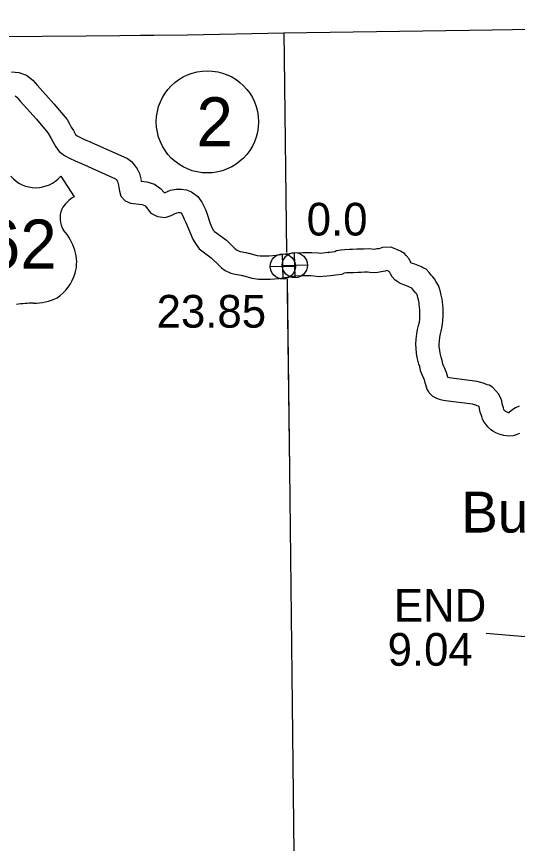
# Model space of a CAD drawing. Extents: x -939622 to -934245, y 1383184 to 1385301.
# Drawn here: x -935532.73 to -935513.32, y 1384336.71 to 1384368.73 of the extents above; entities that cross this region are included whole.
import ezdxf

# ---------------------------------------------------------------- set-up
doc = ezdxf.new("R2010")
doc.units = 0
for name, color, linetype in [('1', 7, 'Continuous'), ('15', 7, 'Continuous'), ('2', 7, 'Continuous'), ('22', 7, 'Continuous'), ('24', 7, 'Continuous'), ('25', 7, 'Continuous'), ('26', 7, 'Continuous'), ('27', 7, 'Continuous')]:
    doc.layers.add(name, color=color, linetype=linetype)

msp = doc.modelspace()

# ---------------------------------------------------------------- linework, layer by layer
at = {"layer": '1'}
for points in [[(-935514.299, 1384368.217), (-935506.4, 1384368.344), (-935498.224, 1384368.443), (-935490.188, 1384368.526), (-935483.545, 1384368.61), (-935475.567, 1384368.693), (-935470.978, 1384368.732)], [(-935526.099, 1384368.024), (-935522.377, 1384368.106), (-935514.299, 1384368.217)], [(-935526.099, 1384368.024), (-935522.377, 1384368.106), (-935514.299, 1384368.217)], [(-935550.69, 1384367.794), (-935544.781, 1384367.859), (-935536.851, 1384367.932), (-935530.031, 1384367.991), (-935526.099, 1384368.024)], [(-935527.925, 1384368.009), (-935526.099, 1384368.024)]]:
    msp.add_lwpolyline(points, dxfattribs=at)
at = {"layer": '15'}
for p, q in [((-935520.67, 1384359.589), (-935520.644, 1384359.588)), ((-935513.846, 1384353.506), (-935513.846, 1384353.506)), ((-935514.704, 1384353.236), (-935514.704, 1384353.236))]:
    msp.add_line(p, q, dxfattribs=at)
for points in [[(-935532.923, 1384366.592), (-935532.634, 1384366.559), (-935532.341, 1384366.463), (-935532.095, 1384366.263), (-935531.91, 1384366.057), (-935531.278, 1384365.345), (-935530.768, 1384364.742), (-935530.691, 1384364.607), (-935530.605, 1384364.449), (-935530.523, 1384364.313), (-935530.443, 1384364.167), (-935530.429, 1384364.148), (-935530.38, 1384364.112), (-935530.276, 1384364.054), (-935530.096, 1384363.976), (-935529.844, 1384363.871), (-935528.431, 1384363.228), (-935528.273, 1384363.112), (-935528.163, 1384362.988), (-935528.051, 1384362.833), (-935527.962, 1384362.647), (-935527.914, 1384362.452)], [(-935532.779, 1384365.66), (-935532.718, 1384365.61), (-935532.582, 1384365.458), (-935531.958, 1384364.755), (-935531.508, 1384364.224), (-935531.477, 1384364.168), (-935531.387, 1384364.003), (-935531.304, 1384363.864), (-935531.202, 1384363.681), (-935531.071, 1384363.503), (-935530.868, 1384363.354), (-935530.677, 1384363.247), (-935530.448, 1384363.147), (-935530.203, 1384363.045), (-935528.888, 1384362.447), (-935528.883, 1384362.443), (-935528.867, 1384362.424), (-935528.828, 1384362.371), (-935528.813, 1384362.341), (-935528.787, 1384362.236)], [(-935527.907, 1384362.418), (-935527.897, 1384362.358), (-935527.675, 1384362.334), (-935527.383, 1384362.24), (-935527.15, 1384362.075), (-935527.007, 1384361.921), (-935526.997, 1384361.908), (-935526.768, 1384362.006), (-935526.54, 1384362.04), (-935526.334, 1384362.05), (-935526.138, 1384362.017), (-935525.954, 1384361.945), (-935525.708, 1384361.759)], [(-935528.794, 1384362.27), (-935528.769, 1384362.116), (-935528.742, 1384361.973), (-935528.685, 1384361.776), (-935528.523, 1384361.6), (-935528.306, 1384361.498), (-935527.864, 1384361.449), (-935527.79, 1384361.426), (-935527.746, 1384361.395), (-935527.69, 1384361.334), (-935527.519, 1384361.12), (-935527.265, 1384360.982), (-935526.97, 1384360.955), (-935526.736, 1384361.021), (-935526.606, 1384361.096), (-935526.521, 1384361.133), (-935526.451, 1384361.143), (-935526.387, 1384361.146), (-935526.379, 1384361.145), (-935526.354, 1384361.135)], [(-935525.708, 1384361.759), (-935525.552, 1384361.543), (-935525.481, 1384361.415), (-935525.409, 1384361.257), (-935525.348, 1384361.121), (-935525.225, 1384360.711)], [(-935526.354, 1384361.135), (-935526.286, 1384361.011), (-935526.229, 1384360.888), (-935526.173, 1384360.761), (-935525.896, 1384360.116), (-935525.818, 1384359.983), (-935525.816, 1384359.98)], [(-935525.225, 1384360.711), (-935525.151, 1384360.54), (-935525.094, 1384360.452), (-935525.052, 1384360.407), (-935524.598, 1384360.07), (-935524.271, 1384359.751), (-935524.22, 1384359.706), (-935524.182, 1384359.679), (-935524.104, 1384359.643), (-935524.057, 1384359.629), (-935523.845, 1384359.592), (-935523.71, 1384359.559)], [(-935525.816, 1384359.98), (-935525.652, 1384359.732), (-935525.183, 1384359.383), (-935524.882, 1384359.089), (-935524.781, 1384359.002), (-935524.64, 1384358.899), (-935524.422, 1384358.798), (-935524.263, 1384358.751), (-935524.029, 1384358.711), (-935523.946, 1384358.69)], [(-935513.846, 1384353.506), (-935513.867, 1384353.574), (-935513.894, 1384353.649), (-935513.904, 1384353.698), (-935513.91, 1384353.737), (-935513.931, 1384353.855), (-935513.969, 1384353.937), (-935513.99, 1384354.002), (-935514.054, 1384354.116), (-935514.283, 1384354.372), (-935514.421, 1384354.45), (-935514.501, 1384354.474), (-935514.552, 1384354.496), (-935514.657, 1384354.533), (-935514.739, 1384354.558), (-935514.889, 1384354.599), (-935515.97, 1384354.743), (-935516.018, 1384354.751), (-935516.021, 1384354.766), (-935516.07, 1384354.946), (-935516.105, 1384355.041), (-935516.135, 1384355.099), (-935516.171, 1384355.183), (-935516.208, 1384355.273), (-935516.235, 1384355.416), (-935516.282, 1384355.542), (-935516.322, 1384355.692), (-935516.335, 1384355.809), (-935516.352, 1384355.942), (-935516.354, 1384356.027), (-935516.348, 1384356.162), (-935516.327, 1384356.317), (-935516.308, 1384356.438), (-935516.283, 1384356.548), (-935516.233, 1384356.727), (-935516.209, 1384356.95), (-935516.202, 1384357.173), (-935516.202, 1384357.422), (-935516.232, 1384357.687), (-935516.245, 1384357.79), (-935516.277, 1384357.938), (-935516.304, 1384358.072), (-935516.344, 1384358.198), (-935516.383, 1384358.317), (-935516.465, 1384358.462), (-935516.537, 1384358.576), (-935516.617, 1384358.661), (-935516.664, 1384358.722), (-935516.746, 1384358.824), (-935516.861, 1384358.943), (-935516.953, 1384358.988), (-935516.995, 1384359.011), (-935517.043, 1384359.034), (-935517.168, 1384359.085), (-935517.293, 1384359.142), (-935517.386, 1384359.172), (-935517.446, 1384359.196), (-935517.449, 1384359.2), (-935517.514, 1384359.342), (-935517.631, 1384359.474), (-935517.701, 1384359.554), (-935517.856, 1384359.64), (-935517.937, 1384359.683), (-935518.061, 1384359.732), (-935518.228, 1384359.795), (-935518.551, 1384359.79), (-935518.691, 1384359.739), (-935518.711, 1384359.735), (-935518.774, 1384359.731), (-935518.874, 1384359.711), (-935518.881, 1384359.711), (-935518.959, 1384359.719), (-935519.107, 1384359.732), (-935519.268, 1384359.726), (-935519.395, 1384359.724), (-935519.545, 1384359.722), (-935519.715, 1384359.71), (-935519.834, 1384359.706), (-935520.007, 1384359.703), (-935520.151, 1384359.686), (-935520.333, 1384359.655), (-935520.4, 1384359.619), (-935520.5, 1384359.609), (-935520.591, 1384359.592), (-935520.617, 1384359.589), (-935520.67, 1384359.589)], [(-935522.261, 1384359.532), (-935522.313, 1384359.525), (-935522.667, 1384359.472), (-935522.937, 1384359.448), (-935523.282, 1384359.448), (-935523.396, 1384359.466), (-935523.71, 1384359.559)], [(-935520.937, 1384359.555), (-935521.034, 1384359.562), (-935521.284, 1384359.586), (-935521.631, 1384359.586), (-935521.994, 1384359.571), (-935522.261, 1384359.532)], [(-935520.644, 1384359.588), (-935520.664, 1384359.589), (-935520.937, 1384359.555)], [(-935514.704, 1384353.236), (-935514.72, 1384353.287), (-935514.762, 1384353.404), (-935514.791, 1384353.541), (-935514.797, 1384353.583), (-935514.808, 1384353.608), (-935514.809, 1384353.61), (-935514.833, 1384353.637), (-935514.882, 1384353.658), (-935514.939, 1384353.678), (-935514.989, 1384353.693), (-935515.068, 1384353.715), (-935516.108, 1384353.854), (-935516.182, 1384353.867), (-935516.302, 1384353.889), (-935516.446, 1384353.935), (-935516.494, 1384353.968), (-935516.601, 1384354.015), (-935516.742, 1384354.154), (-935516.768, 1384354.22), (-935516.816, 1384354.29), (-935516.876, 1384354.463), (-935516.895, 1384354.552), (-935516.928, 1384354.671), (-935516.93, 1384354.678), (-935516.95, 1384354.715), (-935517, 1384354.834), (-935517.075, 1384355.013), (-935517.106, 1384355.176), (-935517.141, 1384355.271), (-935517.208, 1384355.522), (-935517.229, 1384355.699), (-935517.252, 1384355.878), (-935517.254, 1384356.039), (-935517.246, 1384356.241), (-935517.218, 1384356.447), (-935517.193, 1384356.609), (-935517.156, 1384356.77), (-935517.12, 1384356.899), (-935517.107, 1384357.013), (-935517.102, 1384357.187), (-935517.102, 1384357.37), (-935517.126, 1384357.58), (-935517.133, 1384357.638), (-935517.158, 1384357.754), (-935517.177, 1384357.848), (-935517.199, 1384357.919), (-935517.21, 1384357.95), (-935517.239, 1384358.002), (-935517.253, 1384358.024), (-935517.301, 1384358.075), (-935517.369, 1384358.163), (-935517.408, 1384358.211), (-935517.409, 1384358.212), (-935517.409, 1384358.212), (-935517.525, 1384358.259), (-935517.618, 1384358.301), (-935517.688, 1384358.324), (-935517.831, 1384358.38), (-935517.945, 1384358.442), (-935518.072, 1384358.53), (-935518.169, 1384358.654), (-935518.243, 1384358.773), (-935518.275, 1384358.843), (-935518.287, 1384358.85), (-935518.315, 1384358.865), (-935518.384, 1384358.892), (-935518.385, 1384358.892), (-935518.449, 1384358.869), (-935518.597, 1384358.84), (-935518.66, 1384358.836), (-935518.726, 1384358.823), (-935518.864, 1384358.804), (-935519.044, 1384358.823), (-935519.13, 1384358.83), (-935519.245, 1384358.826), (-935519.382, 1384358.824), (-935519.508, 1384358.822), (-935519.667, 1384358.811), (-935519.811, 1384358.806), (-935519.945, 1384358.804), (-935520.022, 1384358.795), (-935520.038, 1384358.792), (-935520.131, 1384358.742), (-935520.373, 1384358.717), (-935520.461, 1384358.701), (-935520.561, 1384358.69), (-935520.999, 1384358.657)], [(-935522.25, 1384358.625), (-935522.56, 1384358.578), (-935522.896, 1384358.548), (-935523.351, 1384358.548), (-935523.594, 1384358.585), (-935523.946, 1384358.69)], [(-935520.999, 1384358.657), (-935521.108, 1384358.665), (-935521.327, 1384358.686), (-935521.612, 1384358.686), (-935521.911, 1384358.673), (-935522.25, 1384358.625)], [(-935513.257, 1384353.646), (-935513.394, 1384353.583), (-935513.459, 1384353.54), (-935513.572, 1384353.463), (-935513.642, 1384353.396), (-935513.656, 1384353.387), (-935513.669, 1384353.389), (-935513.719, 1384353.405), (-935513.749, 1384353.418), (-935513.796, 1384353.445), (-935513.814, 1384353.456), (-935513.837, 1384353.486), (-935513.841, 1384353.491), (-935513.846, 1384353.506)], [(-935513.245, 1384352.578), (-935513.366, 1384352.533), (-935513.494, 1384352.498), (-935513.66, 1384352.483), (-935513.856, 1384352.503), (-935514.035, 1384352.561), (-935514.155, 1384352.613), (-935514.248, 1384352.667), (-935514.356, 1384352.729), (-935514.473, 1384352.836), (-935514.553, 1384352.94), (-935514.611, 1384353.017), (-935514.674, 1384353.139), (-935514.704, 1384353.236)]]:
    msp.add_lwpolyline(points, dxfattribs=at)
at = {"layer": '2'}
for points in [[(-935522.377, 1384368.106), (-935522.36, 1384367.129), (-935522.262, 1384359.588)], [(-935522.377, 1384368.106), (-935522.36, 1384367.129), (-935522.262, 1384359.6)], [(-935522.249, 1384358.555), (-935522.156, 1384351.184), (-935522.058, 1384343.234), (-935521.971, 1384335.17), (-935522.031, 1384335.167), (-935522.006, 1384327.021), (-935521.889, 1384318.96), (-935521.873, 1384311.085)], [(-935522.245, 1384358.543), (-935522.243, 1384358.112), (-935522.156, 1384351.184), (-935522.058, 1384343.234), (-935521.971, 1384335.17), (-935522.031, 1384335.167), (-935522.006, 1384327.021), (-935521.889, 1384318.96), (-935521.873, 1384311.081)]]:
    msp.add_lwpolyline(points, dxfattribs=at)
at = {"layer": '22'}
msp.add_line((-935531.014, 1384362.552), (-935530.495, 1384361.749), dxfattribs=at)
for centre, radius, start, end in [((-935531.981, 1384363.366), 1.264, 220.3299, 319.925), ((-935529.817, 1384360.584), 1.349, 120.0117, 149.2191), ((-935530.114, 1384360.939), 0.925, 158.7892, 211.1895), ((-935532.532, 1384359.044), 2.157, 17.3087, 41.0435), ((-935531.82, 1384359.221), 1.426, 342.6181, 19.0424), ((-935532.052, 1384359.225), 1.65, 302.8688, 344.8926), ((-935532.131, 1384353.747), 3.88, 89.0461, 98.8058), ((-935532.082, 1384359.744), 2.118, 270.4221, 295.9229)]:
    msp.add_arc(centre, radius, start, end, dxfattribs=at)
at = {"layer": '25'}
msp.add_line((-935514.535, 1384344.855), (-935505.478, 1384344.049), dxfattribs=at)
at = {"layer": '26'}
for p, q in [((-935522.399, 1384358.569), (-935522.421, 1384359.545)), ((-935521.933, 1384358.617), (-935521.956, 1384359.593)), ((-935522.898, 1384359.046), (-935521.922, 1384359.068)), ((-935522.433, 1384359.094), (-935521.456, 1384359.116))]:
    msp.add_line(p, q, dxfattribs=at)
for centre in [(-935522.41, 1384359.057), (-935521.945, 1384359.105)]:
    msp.add_circle(centre, 0.488, dxfattribs=at)
at = {"layer": '27'}
msp.add_circle((-935525.331, 1384364.653), 1.98, dxfattribs=at)

# ---------------------------------------------------------------- texts
at = {"layer": '22'}
msp.add_text('62', height=1.9008, dxfattribs=at).set_placement((-935533.996, 1384358.969))
at = {"layer": '24'}
msp.add_text('Busch', height=1.584, dxfattribs=at).set_placement((-935515.496, 1384348.747))
at = {"layer": '25'}
for s, p in [('0.0', (-935521.486, 1384360.251)), ('23.85', (-935527.299, 1384356.683)), ('END', (-935518.108, 1384345.293)), ('9.04', (-935518.351, 1384343.589))]:
    msp.add_text(s, height=1.2672, dxfattribs=at).set_placement(p)
at = {"layer": '27'}
msp.add_text('2', height=1.901, dxfattribs=at).set_placement((-935525.756, 1384363.702))

doc.saveas('drawing.dxf')
